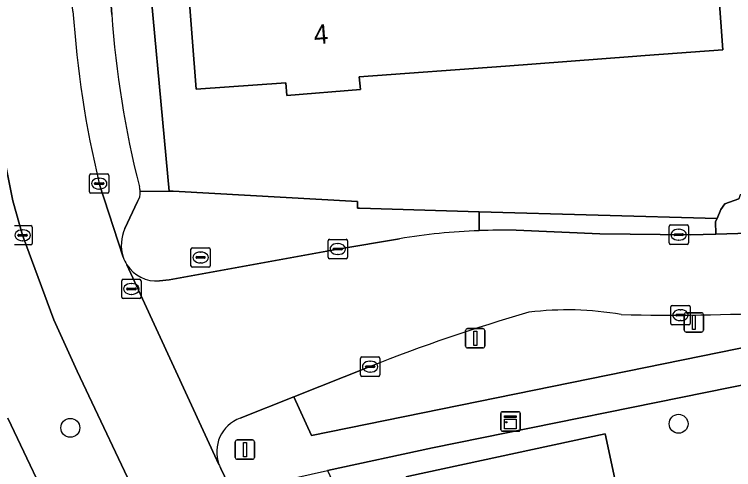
# Model space of a CAD drawing. Extents: x 161087 to 161926, y 382572 to 383873.
# Drawn here: x 161697.19 to 161734.36, y 383300.17 to 383323.69 of the extents above; entities that cross this region are included whole.
import ezdxf

# ---------------------------------------------------------------- set-up
doc = ezdxf.new("R2010")
doc.units = 0
for name, color, linetype in [('IMGEO_Boom', 7, 'Continuous'), ('IMGEO_Brandkraan', 7, 'Continuous'), ('IMGEO_Erf', 7, 'Continuous'), ('IMGEO_Groenvoorziening', 7, 'Continuous'), ('IMGEO_Kast', 7, 'Continuous'), ('IMGEO_Kolk', 7, 'Continuous'), ('IMGEO_Lichtmast', 7, 'Continuous'), ('IMGEO_Pand', 7, 'Continuous'), ('IMGEO_Pand_nummerreeks', 7, 'Continuous'), ('IMGEO_Parkeervlak_halfverhard', 7, 'Continuous'), ('IMGEO_Parkeervlak_open', 7, 'Continuous'), ('IMGEO_Rijbaan_lokaal_open', 7, 'Continuous'), ('IMGEO_Rioolput', 7, 'Continuous'), ('IMGEO_Voetpad_open', 7, 'Continuous')]:
    doc.layers.add(name, color=color, linetype=linetype)

msp = doc.modelspace()

# ---------------------------------------------------------------- linework, layer by layer
at = {"layer": 'IMGEO_Boom'}
for centre in [(161731.517, 383302.535), (161700.083, 383302.327)]:
    msp.add_circle(centre, 0.489, dxfattribs=at)
at = {"layer": 'IMGEO_Brandkraan'}
for p, q in [((161706.316, 383310.701), (161706.316, 383311.553)), ((161706.391, 383311.627), (161707.243, 383311.627)), ((161707.317, 383311.553), (161707.317, 383310.701)), ((161706.575, 383311.121), (161706.575, 383311.133)), ((161706.618, 383311.17), (161707.016, 383311.17)), ((161706.804, 383311.407), (161706.829, 383311.407)), ((161707.059, 383311.133), (161707.059, 383311.121)), ((161707.013, 383311.084), (161706.615, 383311.084)), ((161706.827, 383310.847), (161706.802, 383310.847)), ((161707.243, 383310.627), (161706.391, 383310.627))]:
    msp.add_line(p, q, dxfattribs=at)
for points in [[(161706.316, 383310.701), (161706.316, 383311.553)], [(161706.391, 383311.627), (161707.243, 383311.627)], [(161707.317, 383311.553), (161707.317, 383310.701)], [(161707.243, 383310.627), (161706.391, 383310.627)]]:
    msp.add_lwpolyline(points, dxfattribs=at)
for centre, radius, start, end in [((161706.393, 383311.551), 0.0765, 91.552, 178.448), ((161706.393, 383311.551), 0.0765, 91.552, 178.448), ((161707.241, 383311.551), 0.0765, 1.552, 88.448), ((161707.241, 383311.551), 0.0765, 1.552, 88.448), ((161706.615, 383311.13), 0.0403, 85.8775, 175.7526), ((161706.612, 383311.12), 0.0366, 178.938, 274.7102), ((161707.016, 383311.127), 0.043, 264.8664, 352.4533), ((161707.02, 383311.132), 0.0386, 1.7309, 96.639), ((161706.393, 383310.703), 0.0765, 181.552, 268.448), ((161706.393, 383310.703), 0.0765, 181.552, 268.448), ((161707.241, 383310.703), 0.0765, 271.552, 358.448), ((161707.241, 383310.703), 0.0765, 271.552, 358.448)]:
    msp.add_arc(centre, radius, start, end, dxfattribs=at)
for centre, major_axis, ratio, start_param, end_param in [((161706.803, 383311.127), (-0.387, 0.002), 0.722429, 4.712389, 7.853982), ((161706.828, 383311.127), (-0.39, 0.002), 0.717154, 1.570796, 4.712389)]:
    msp.add_ellipse(centre, major_axis=major_axis, ratio=ratio, start_param=start_param, end_param=end_param, dxfattribs=at)
at = {"layer": 'IMGEO_Erf'}
for points in [[(161733.289, 383329.013), (161733.808, 383321.85), (161729.785, 383321.558), (161729.128, 383321.51), (161722.566, 383321.016), (161715.018, 383320.456), (161715.07, 383319.798), (161711.267, 383319.501), (161711.215, 383320.159), (161706.579, 383319.822), (161705.931, 383328.299)], [(161703.936, 383328.15), (161705.186, 383314.558), (161705.399, 383314.546), (161714.915, 383314.019), (161714.915, 383313.86), (161714.915, 383313.674), (161715.034, 383313.674), (161721.213, 383313.494), (161733.503, 383313.136), (161733.695, 383313.598), (161733.897, 383313.899), (161734.632, 383314.166)], [(161699.485, 383297.282), (161696.851, 383302.821)]]:
    msp.add_lwpolyline(points, dxfattribs=at)
at = {"layer": 'IMGEO_Groenvoorziening'}
for points in [[(161715.577, 383305.487), (161711.631, 383303.923), (161712.542, 383301.927), (161756.619, 383310.896), (161757.435, 383312.822)], [(161736.942, 383304.026), (161739.043, 383304.477), (161754.904, 383307.914), (161757.508, 383308.52), (161757.42, 383308.961), (161740.366, 383305.229), (161736.939, 383304.474), (161736.793, 383304.947), (161735.449, 383304.674), (161718.798, 383301.292), (161713.377, 383300.115), (161715.834, 383294.849)], [(161716.005, 383294.757), (161718.374, 383295.283), (161717.444, 383299.789), (161717.577, 383299.823), (161727.719, 383302.021), (161728.588, 383298.011), (161728.693, 383297.525), (161737.957, 383299.501), (161736.942, 383304.026)]]:
    msp.add_lwpolyline(points, dxfattribs=at)
for centre, radius, start, end in [((161747.544, 383225.476), 86.161, 106.00662, 111.77805), ((161725.774, 383292.654), 15.768, 79.8658, 97.2483), ((161731.05, 383422.959), 114.81, 268.75154, 272.8525)]:
    msp.add_arc(centre, radius, start, end, dxfattribs=at)
at = {"layer": 'IMGEO_Kast'}
for p, q in [((161722.332, 383302.229), (161722.332, 383303.07)), ((161722.332, 383303.07), (161722.332, 383302.229)), ((161722.407, 383303.154), (161723.248, 383303.154)), ((161723.248, 383303.154), (161722.407, 383303.154)), ((161723.332, 383303.079), (161723.332, 383302.238)), ((161723.332, 383302.238), (161723.332, 383303.079)), ((161723.257, 383302.154), (161722.416, 383302.154)), ((161722.416, 383302.154), (161723.257, 383302.154))]:
    msp.add_line(p, q, dxfattribs=at)
for points in [[(161722.527, 383302.944), (161723.127, 383302.944), (161723.127, 383302.859), (161722.527, 383302.859), (161722.527, 383302.944)], [(161722.527, 383302.769), (161723.127, 383302.769), (161723.127, 383302.28), (161722.527, 383302.28), (161722.527, 383302.769)]]:
    msp.add_lwpolyline(points, dxfattribs=at)
msp.add_circle((161722.611, 383302.618), 0.0377, dxfattribs=at)
for centre, start, end in [((161722.41, 383303.076), 92.4484, 184.2845), ((161722.41, 383303.076), 92.4484, 184.2845), ((161723.254, 383303.076), 2.4484, 94.2845), ((161723.254, 383303.076), 2.4484, 94.2845), ((161722.41, 383302.232), 182.4484, 274.2845), ((161722.41, 383302.232), 182.4484, 274.2845), ((161723.254, 383302.232), 272.4484, 4.2845), ((161723.254, 383302.232), 272.4484, 4.2845)]:
    msp.add_arc(centre, 0.0779, start, end, dxfattribs=at)
at = {"layer": 'IMGEO_Kolk'}
for p, q in [((161701.075, 383314.519), (161701.075, 383315.371)), ((161701.15, 383315.445), (161702.002, 383315.445)), ((161701.563, 383315.225), (161701.588, 383315.225)), ((161702.076, 383315.371), (161702.076, 383314.519)), ((161701.334, 383314.939), (161701.334, 383314.951)), ((161701.772, 383314.902), (161701.374, 383314.902)), ((161701.377, 383314.988), (161701.775, 383314.988)), ((161701.818, 383314.951), (161701.818, 383314.939)), ((161701.586, 383314.665), (161701.561, 383314.665)), ((161702.002, 383314.445), (161701.15, 383314.445)), ((161697.193, 383312.774), (161698.045, 383312.774)), ((161698.119, 383312.7), (161698.119, 383311.848)), ((161731.024, 383311.88), (161731.024, 383312.732)), ((161731.099, 383312.806), (161731.951, 383312.806)), ((161732.025, 383312.732), (161732.025, 383311.88)), ((161697.377, 383312.268), (161697.377, 383312.28)), ((161697.815, 383312.231), (161697.417, 383312.231)), ((161697.42, 383312.317), (161697.818, 383312.317)), ((161697.606, 383312.554), (161697.631, 383312.554)), ((161697.861, 383312.28), (161697.861, 383312.268)), ((161731.283, 383312.3), (161731.283, 383312.312)), ((161731.721, 383312.263), (161731.323, 383312.263)), ((161731.326, 383312.349), (161731.724, 383312.349)), ((161731.512, 383312.586), (161731.537, 383312.586)), ((161731.767, 383312.312), (161731.767, 383312.3)), ((161697.629, 383311.994), (161697.604, 383311.994)), ((161713.406, 383311.139), (161713.406, 383311.991)), ((161713.481, 383312.065), (161714.333, 383312.065)), ((161714.407, 383311.991), (161714.407, 383311.139)), ((161731.535, 383312.026), (161731.51, 383312.026)), ((161698.045, 383311.774), (161697.193, 383311.774)), ((161713.665, 383311.559), (161713.665, 383311.571)), ((161714.103, 383311.522), (161713.705, 383311.522)), ((161713.708, 383311.608), (161714.106, 383311.608)), ((161713.894, 383311.845), (161713.919, 383311.845)), ((161714.149, 383311.571), (161714.149, 383311.559)), ((161731.951, 383311.806), (161731.099, 383311.806)), ((161713.917, 383311.285), (161713.892, 383311.285)), ((161714.333, 383311.065), (161713.481, 383311.065)), ((161731.113, 383307.723), (161731.113, 383308.575)), ((161731.188, 383308.649), (161732.04, 383308.649)), ((161732.114, 383308.575), (161732.114, 383307.723)), ((161731.372, 383308.143), (161731.372, 383308.155)), ((161731.415, 383308.192), (161731.813, 383308.192)), ((161731.601, 383308.429), (161731.626, 383308.429)), ((161731.856, 383308.155), (161731.856, 383308.143)), ((161731.81, 383308.106), (161731.412, 383308.106)), ((161731.624, 383307.869), (161731.599, 383307.869)), ((161732.04, 383307.649), (161731.188, 383307.649)), ((161715.076, 383305.061), (161715.076, 383305.913)), ((161715.151, 383305.987), (161716.003, 383305.987)), ((161716.077, 383305.913), (161716.077, 383305.061)), ((161715.564, 383305.767), (161715.589, 383305.767)), ((161715.335, 383305.481), (161715.335, 383305.493)), ((161715.773, 383305.444), (161715.375, 383305.444)), ((161715.378, 383305.53), (161715.776, 383305.53)), ((161715.587, 383305.207), (161715.562, 383305.207)), ((161715.819, 383305.493), (161715.819, 383305.481)), ((161716.003, 383304.987), (161715.151, 383304.987))]:
    msp.add_line(p, q, dxfattribs=at)
for points in [[(161701.075, 383314.519), (161701.075, 383315.371)], [(161701.15, 383315.445), (161702.002, 383315.445)], [(161702.076, 383315.371), (161702.076, 383314.519)], [(161702.002, 383314.445), (161701.15, 383314.445)], [(161697.193, 383312.774), (161698.045, 383312.774)], [(161698.119, 383312.7), (161698.119, 383311.848)], [(161731.024, 383311.88), (161731.024, 383312.732)], [(161731.099, 383312.806), (161731.951, 383312.806)], [(161732.025, 383312.732), (161732.025, 383311.88)], [(161713.406, 383311.139), (161713.406, 383311.991)], [(161713.481, 383312.065), (161714.333, 383312.065)], [(161714.407, 383311.991), (161714.407, 383311.139)], [(161698.045, 383311.774), (161697.193, 383311.774)], [(161731.951, 383311.806), (161731.099, 383311.806)], [(161714.333, 383311.065), (161713.481, 383311.065)], [(161731.113, 383307.723), (161731.113, 383308.575)], [(161731.188, 383308.649), (161732.04, 383308.649)], [(161732.114, 383308.575), (161732.114, 383307.723)], [(161732.04, 383307.649), (161731.188, 383307.649)], [(161715.076, 383305.061), (161715.076, 383305.913)], [(161715.151, 383305.987), (161716.003, 383305.987)], [(161716.077, 383305.913), (161716.077, 383305.061)], [(161716.003, 383304.987), (161715.151, 383304.987)]]:
    msp.add_lwpolyline(points, dxfattribs=at)
for centre, radius, start, end in [((161701.152, 383315.369), 0.0765, 91.552, 178.448), ((161701.152, 383315.369), 0.0765, 91.552, 178.448), ((161702, 383315.369), 0.0765, 1.552, 88.448), ((161702, 383315.369), 0.0765, 1.552, 88.448), ((161701.374, 383314.948), 0.0403, 85.8775, 175.7526), ((161701.371, 383314.938), 0.0366, 178.938, 274.7102), ((161701.775, 383314.945), 0.043, 264.8664, 352.4533), ((161701.779, 383314.95), 0.0386, 1.7309, 96.639), ((161701.152, 383314.521), 0.0765, 181.552, 268.448), ((161701.152, 383314.521), 0.0765, 181.552, 268.448), ((161702, 383314.521), 0.0765, 271.552, 358.448), ((161702, 383314.521), 0.0765, 271.552, 358.448), ((161698.043, 383312.698), 0.0765, 1.552, 88.448), ((161698.043, 383312.698), 0.0765, 1.552, 88.448), ((161731.101, 383312.73), 0.0765, 91.552, 178.448), ((161731.101, 383312.73), 0.0765, 91.552, 178.448), ((161731.949, 383312.73), 0.0765, 1.552, 88.448), ((161731.949, 383312.73), 0.0765, 1.552, 88.448), ((161697.417, 383312.277), 0.0403, 85.8775, 175.7526), ((161697.414, 383312.267), 0.0366, 178.938, 274.7102), ((161697.818, 383312.274), 0.043, 264.8664, 352.4533), ((161697.822, 383312.279), 0.0386, 1.7309, 96.639), ((161731.323, 383312.309), 0.0403, 85.8775, 175.7526), ((161731.32, 383312.299), 0.0366, 178.938, 274.7102), ((161731.724, 383312.306), 0.043, 264.8664, 352.4533), ((161731.728, 383312.311), 0.0386, 1.7309, 96.639), ((161713.483, 383311.989), 0.0765, 91.552, 178.448), ((161713.483, 383311.989), 0.0765, 91.552, 178.448), ((161714.331, 383311.989), 0.0765, 1.552, 88.448), ((161714.331, 383311.989), 0.0765, 1.552, 88.448), ((161731.101, 383311.882), 0.0765, 181.552, 268.448), ((161731.101, 383311.882), 0.0765, 181.552, 268.448), ((161731.949, 383311.882), 0.0765, 271.552, 358.448), ((161731.949, 383311.882), 0.0765, 271.552, 358.448), ((161698.043, 383311.85), 0.0765, 271.552, 358.448), ((161698.043, 383311.85), 0.0765, 271.552, 358.448), ((161713.705, 383311.568), 0.0403, 85.8775, 175.7526), ((161713.702, 383311.558), 0.0366, 178.938, 274.7102), ((161714.106, 383311.565), 0.043, 264.8664, 352.4533), ((161714.11, 383311.57), 0.0386, 1.7309, 96.639), ((161713.483, 383311.141), 0.0765, 181.552, 268.448), ((161713.483, 383311.141), 0.0765, 181.552, 268.448), ((161714.331, 383311.141), 0.0765, 271.552, 358.448), ((161714.331, 383311.141), 0.0765, 271.552, 358.448), ((161731.19, 383308.573), 0.0765, 91.552, 178.448), ((161731.19, 383308.573), 0.0765, 91.552, 178.448), ((161732.038, 383308.573), 0.0765, 1.552, 88.448), ((161732.038, 383308.573), 0.0765, 1.552, 88.448), ((161731.412, 383308.152), 0.0403, 85.8775, 175.7526), ((161731.409, 383308.142), 0.0366, 178.938, 274.7102), ((161731.813, 383308.149), 0.043, 264.8664, 352.4533), ((161731.817, 383308.154), 0.0386, 1.7309, 96.639), ((161731.19, 383307.725), 0.0765, 181.552, 268.448), ((161731.19, 383307.725), 0.0765, 181.552, 268.448), ((161732.038, 383307.725), 0.0765, 271.552, 358.448), ((161732.038, 383307.725), 0.0765, 271.552, 358.448), ((161715.153, 383305.911), 0.0765, 91.552, 178.448), ((161715.153, 383305.911), 0.0765, 91.552, 178.448), ((161716.001, 383305.911), 0.0765, 1.552, 88.448), ((161716.001, 383305.911), 0.0765, 1.552, 88.448), ((161715.375, 383305.49), 0.0403, 85.8775, 175.7526), ((161715.372, 383305.48), 0.0366, 178.938, 274.7102), ((161715.776, 383305.487), 0.043, 264.8664, 352.4533), ((161715.78, 383305.492), 0.0386, 1.7309, 96.639), ((161715.153, 383305.063), 0.0765, 181.552, 268.448), ((161715.153, 383305.063), 0.0765, 181.552, 268.448), ((161716.001, 383305.063), 0.0765, 271.552, 358.448), ((161716.001, 383305.063), 0.0765, 271.552, 358.448)]:
    msp.add_arc(centre, radius, start, end, dxfattribs=at)
for centre, major_axis, ratio, start_param, end_param in [((161701.562, 383314.945), (-0.387, 0.002), 0.722429, 4.712389, 7.853982), ((161701.587, 383314.945), (-0.39, 0.002), 0.717154, 1.570796, 4.712389), ((161697.605, 383312.274), (-0.387, 0.002), 0.722429, 4.712389, 7.853982), ((161697.63, 383312.274), (-0.39, 0.002), 0.717154, 1.570796, 4.712389), ((161731.511, 383312.306), (-0.387, 0.002), 0.722429, 4.712389, 7.853982), ((161731.536, 383312.306), (-0.39, 0.002), 0.717154, 1.570796, 4.712389), ((161713.893, 383311.565), (-0.387, 0.002), 0.722429, 4.712389, 7.853982), ((161713.918, 383311.565), (-0.39, 0.002), 0.717154, 1.570796, 4.712389), ((161731.6, 383308.149), (-0.387, 0.002), 0.722429, 4.712389, 7.853982), ((161731.625, 383308.149), (-0.39, 0.002), 0.717154, 1.570796, 4.712389), ((161715.563, 383305.487), (-0.387, 0.002), 0.722429, 4.712389, 7.853982), ((161715.588, 383305.487), (-0.39, 0.002), 0.717154, 1.570796, 4.712389)]:
    msp.add_ellipse(centre, major_axis=major_axis, ratio=ratio, start_param=start_param, end_param=end_param, dxfattribs=at)
at = {"layer": 'IMGEO_Lichtmast'}
for p, q in [((161731.808, 383307.375), (161731.808, 383308.175)), ((161731.808, 383308.175), (161731.808, 383307.375)), ((161731.908, 383308.275), (161732.698, 383308.275)), ((161732.698, 383308.275), (161731.908, 383308.275)), ((161732.798, 383308.175), (161732.798, 383307.375)), ((161732.798, 383307.375), (161732.798, 383308.175)), ((161720.612, 383307.453), (161721.402, 383307.453)), ((161721.402, 383307.453), (161720.612, 383307.453)), ((161720.512, 383306.553), (161720.512, 383307.353)), ((161720.512, 383307.353), (161720.512, 383306.553)), ((161721.502, 383307.353), (161721.502, 383306.553)), ((161721.502, 383306.553), (161721.502, 383307.353)), ((161732.698, 383307.275), (161731.908, 383307.275)), ((161731.908, 383307.275), (161732.698, 383307.275)), ((161721.402, 383306.453), (161720.612, 383306.453)), ((161720.612, 383306.453), (161721.402, 383306.453)), ((161708.61, 383300.8), (161708.61, 383301.6)), ((161708.61, 383301.6), (161708.61, 383300.8)), ((161708.71, 383301.7), (161709.5, 383301.7)), ((161709.5, 383301.7), (161708.71, 383301.7)), ((161709.6, 383301.6), (161709.6, 383300.8)), ((161709.6, 383300.8), (161709.6, 383301.6)), ((161709.5, 383300.7), (161708.71, 383300.7)), ((161708.71, 383300.7), (161709.5, 383300.7))]:
    msp.add_line(p, q, dxfattribs=at)
for points in [[(161732.228, 383308.15), (161732.378, 383308.15), (161732.378, 383307.4), (161732.228, 383307.4), (161732.228, 383308.15)], [(161720.932, 383307.328), (161721.082, 383307.328), (161721.082, 383306.578), (161720.932, 383306.578), (161720.932, 383307.328)], [(161709.03, 383301.575), (161709.18, 383301.575), (161709.18, 383300.825), (161709.03, 383300.825), (161709.03, 383301.575)]]:
    msp.add_lwpolyline(points, dxfattribs=at)
for centre, start, end in [((161731.908, 383308.175), 90, 180), ((161731.908, 383308.175), 90, 180), ((161732.698, 383308.175), 0, 90), ((161732.698, 383308.175), 360, 90), ((161720.612, 383307.353), 90, 180), ((161720.612, 383307.353), 90, 180), ((161721.402, 383307.353), 0, 90), ((161721.402, 383307.353), 360, 90), ((161731.908, 383307.375), 180, 270), ((161731.908, 383307.375), 180, 270), ((161732.698, 383307.375), 270, 0), ((161732.698, 383307.375), 270, 0), ((161720.612, 383306.553), 180, 270), ((161720.612, 383306.553), 180, 270), ((161721.402, 383306.553), 270, 0), ((161721.402, 383306.553), 270, 0), ((161708.71, 383301.6), 90, 180), ((161708.71, 383301.6), 90, 180), ((161709.5, 383301.6), 0, 90), ((161709.5, 383301.6), 360, 90), ((161708.71, 383300.8), 180, 270), ((161708.71, 383300.8), 180, 270), ((161709.5, 383300.8), 270, 0), ((161709.5, 383300.8), 270, 0)]:
    msp.add_arc(centre, 0.1, start, end, dxfattribs=at)
at = {"layer": 'IMGEO_Pand'}
msp.add_lwpolyline([(161705.931, 383328.299), (161706.579, 383319.822), (161711.215, 383320.159), (161711.267, 383319.501), (161715.07, 383319.798), (161715.018, 383320.456), (161722.566, 383321.016), (161729.128, 383321.51), (161729.785, 383321.558), (161733.808, 383321.85), (161733.289, 383329.013), (161730.546, 383328.814), (161730.282, 383332.454), (161729.125, 383332.371), (161724.77, 383331.985), (161724.934, 383329.827)], close=True, dxfattribs=at)
at = {"layer": 'IMGEO_Parkeervlak_halfverhard'}
msp.add_lwpolyline([(161727.719, 383302.021), (161717.577, 383299.823), (161717.444, 383299.789), (161718.374, 383295.283), (161728.693, 383297.525), (161728.588, 383298.011)], close=True, dxfattribs=at)
at = {"layer": 'IMGEO_Parkeervlak_open'}
for points in [[(161702.222, 383323.687), (161701.241, 383336.811)], [(161701.575, 383314.944), (161702.812, 383311.152)], [(161702.903, 383312.625), (161703.558, 383314.015)]]:
    msp.add_lwpolyline(points, dxfattribs=at)
for centre, radius, start, end in [((161754.112, 383327.487), 54.013, 183.8597, 193.4276), ((161754.164, 383327.452), 52.079, 184.146, 194.0922), ((161702.826, 383314.49), 0.872, 327.0174, 3.4313), ((161702.842, 383314.498), 0.856, 2.9682, 18.6919), ((161704.776, 383311.77), 2.059, 155.4645, 197.4651)]:
    msp.add_arc(centre, radius, start, end, dxfattribs=at)
at = {"layer": 'IMGEO_Rijbaan_lokaal_open'}
for points in [[(161700.221, 383323.851), (161699.877, 383328.554), (161695.345, 383328.26), (161695.906, 383320.555), (161696.407, 383317.493), (161697.121, 383314.049), (161697.617, 383312.274), (161699.232, 383307.899), (161700.434, 383305.254), (161703.798, 383298.161), (161708.413, 383299.07), (161707.859, 383300.221)], [(161757.435, 383312.822), (161758.964, 383313.355), (161759.113, 383313.408), (161759.262, 383313.462), (161758.179, 383317.436), (161750.337, 383315.088), (161744.652, 383313.565), (161743.449, 383313.301), (161741.88, 383313.024), (161739.983, 383312.76), (161739.744, 383312.727), (161736.264, 383312.423), (161733.443, 383312.335), (161732.127, 383312.294), (161727.44, 383312.347), (161723.125, 383312.535)], [(161702.812, 383311.152), (161701.575, 383314.944)], [(161717.094, 383312.099), (161713.907, 383311.564), (161707.648, 383310.423), (161705.192, 383309.975), (161704.689, 383309.918)], [(161707.764, 383300.434), (161703.006, 383310.751)], [(161703.006, 383310.751), (161707.764, 383300.434)], [(161708.856, 383302.827), (161711.631, 383303.923), (161715.577, 383305.487)]]:
    msp.add_lwpolyline(points, dxfattribs=at)
for centre, radius, start, end in [((161754.112, 383327.487), 54.013, 183.8597, 193.4276), ((161722.571, 383278.342), 34.198, 92.2917, 99.215), ((161722.571, 383277.006), 35.534, 89.106, 92.2057), ((161704.595, 383311.767), 1.886, 199.0353, 212.5992), ((161704.544, 383311.742), 1.829, 212.7868, 274.547), ((161747.544, 383225.476), 86.161, 106.00662, 111.77805), ((161725.774, 383292.654), 15.768, 79.8658, 97.2483), ((161731.05, 383422.959), 114.81, 268.75154, 272.8525), ((161709.509, 383301.084), 1.862, 110.5209, 200.4217), ((161709.441, 383301.054), 1.788, 200.2972, 207.7775)]:
    msp.add_arc(centre, radius, start, end, dxfattribs=at)
at = {"layer": 'IMGEO_Rioolput'}
for p, q in [((161702.813, 383310.003), (161703.665, 383310.003)), ((161702.738, 383309.077), (161702.738, 383309.929)), ((161703.226, 383309.783), (161703.251, 383309.783)), ((161703.739, 383309.929), (161703.739, 383309.077)), ((161702.997, 383309.497), (161702.997, 383309.509)), ((161703.435, 383309.46), (161703.037, 383309.46)), ((161703.04, 383309.546), (161703.438, 383309.546)), ((161703.481, 383309.509), (161703.481, 383309.497)), ((161703.665, 383309.003), (161702.813, 383309.003)), ((161703.249, 383309.223), (161703.224, 383309.223))]:
    msp.add_line(p, q, dxfattribs=at)
for points in [[(161702.813, 383310.003), (161703.665, 383310.003)], [(161702.738, 383309.077), (161702.738, 383309.929)], [(161703.739, 383309.929), (161703.739, 383309.077)], [(161703.665, 383309.003), (161702.813, 383309.003)]]:
    msp.add_lwpolyline(points, dxfattribs=at)
for centre, radius, start, end in [((161702.815, 383309.927), 0.0765, 91.552, 178.448), ((161702.815, 383309.927), 0.0765, 91.552, 178.448), ((161703.663, 383309.927), 0.0765, 1.552, 88.448), ((161703.663, 383309.927), 0.0765, 1.552, 88.448), ((161703.037, 383309.506), 0.0403, 85.8775, 175.7526), ((161703.034, 383309.496), 0.0366, 178.938, 274.7102), ((161703.438, 383309.503), 0.043, 264.8664, 352.4533), ((161703.442, 383309.508), 0.0386, 1.7309, 96.639), ((161702.815, 383309.079), 0.0765, 181.552, 268.448), ((161702.815, 383309.079), 0.0765, 181.552, 268.448), ((161703.663, 383309.079), 0.0765, 271.552, 358.448), ((161703.663, 383309.079), 0.0765, 271.552, 358.448)]:
    msp.add_arc(centre, radius, start, end, dxfattribs=at)
for centre, major_axis, ratio, start_param, end_param in [((161703.225, 383309.503), (-0.387, 0.002), 0.722429, 4.712389, 7.853982), ((161703.25, 383309.503), (-0.39, 0.002), 0.717154, 1.570796, 4.712389)]:
    msp.add_ellipse(centre, major_axis=major_axis, ratio=ratio, start_param=start_param, end_param=end_param, dxfattribs=at)
at = {"layer": 'IMGEO_Voetpad_open'}
for points in [[(161703.697, 383314.542), (161705.186, 383314.558), (161703.936, 383328.15), (161703.249, 383337.371), (161702.881, 383342.202), (161702.203, 383351.57), (161701.76, 383357.695), (161701.347, 383363.415), (161701.33, 383363.644), (161700.538, 383374.582), (161699.488, 383389.093), (161699.316, 383391.446), (161699.026, 383395.395), (161698.878, 383397.419), (161698.588, 383401.368), (161698.439, 383403.392), (161698.149, 383407.341), (161698.001, 383409.365), (161697.711, 383413.314)], [(161700.619, 383345.414), (161700.775, 383343.253), (161701.301, 383343.292), (161701.68, 383338.194), (161701.144, 383338.154), (161701.157, 383338.055), (161701.167, 383337.968), (161701.241, 383336.811), (161702.222, 383323.687)], [(161696.851, 383302.821), (161699.485, 383297.282), (161702.068, 383297.795), (161703.325, 383298.061), (161703.798, 383298.161), (161700.434, 383305.254), (161699.232, 383307.899), (161697.617, 383312.274), (161697.121, 383314.049), (161696.407, 383317.493), (161695.906, 383320.555)], [(161721.213, 383313.494), (161715.034, 383313.674), (161714.915, 383313.674), (161714.915, 383313.86), (161714.915, 383314.019), (161705.399, 383314.546), (161705.186, 383314.558), (161703.697, 383314.542)], [(161703.558, 383314.015), (161702.903, 383312.625)], [(161757.278, 383309.374), (161758.411, 383312.05), (161758.964, 383313.355), (161757.435, 383312.822), (161756.619, 383310.896), (161712.542, 383301.927), (161711.631, 383303.923), (161708.856, 383302.827)], [(161721.203, 383312.513), (161721.213, 383313.494)], [(161733.503, 383313.136), (161721.213, 383313.494), (161721.203, 383312.513)], [(161723.125, 383312.535), (161727.44, 383312.347), (161732.127, 383312.294), (161733.443, 383312.335), (161733.423, 383312.98), (161733.503, 383313.136)], [(161704.689, 383309.918), (161705.192, 383309.975), (161707.648, 383310.423), (161713.907, 383311.564), (161717.094, 383312.099)], [(161707.859, 383300.221), (161708.413, 383299.07), (161710.989, 383299.596), (161713.377, 383300.115), (161718.798, 383301.292), (161735.449, 383304.674), (161736.793, 383304.947), (161757.278, 383309.374)]]:
    msp.add_lwpolyline(points, dxfattribs=at)
msp.add_lwpolyline([(161739.754, 383314.715), (161739.727, 383315.019), (161734.705, 383314.368), (161734.632, 383314.166), (161733.897, 383313.899), (161733.695, 383313.598), (161733.503, 383313.136), (161733.423, 383312.98), (161733.443, 383312.335), (161736.264, 383312.423), (161739.744, 383312.727), (161739.983, 383312.76), (161739.912, 383313.368)], close=True, dxfattribs=at)
for centre, radius, start, end in [((161754.164, 383327.452), 52.079, 184.146, 194.0922), ((161702.826, 383314.49), 0.872, 327.0174, 3.4313), ((161702.842, 383314.498), 0.856, 2.9682, 18.6919), ((161704.776, 383311.77), 2.059, 155.4645, 197.4651), ((161722.571, 383278.342), 34.198, 92.2917, 99.215), ((161722.571, 383277.006), 35.534, 89.106, 92.2057), ((161704.595, 383311.767), 1.886, 199.0353, 212.5992), ((161704.544, 383311.742), 1.829, 212.7868, 274.547), ((161709.509, 383301.084), 1.862, 110.5209, 200.4217), ((161709.441, 383301.054), 1.788, 200.2972, 207.7775)]:
    msp.add_arc(centre, radius, start, end, dxfattribs=at)

# ---------------------------------------------------------------- texts
at = {"layer": 'IMGEO_Pand_nummerreeks'}
msp.add_text('4', height=1, rotation=4.4655, dxfattribs=at).set_placement((161712.698, 383322.14))

doc.saveas('drawing.dxf')
